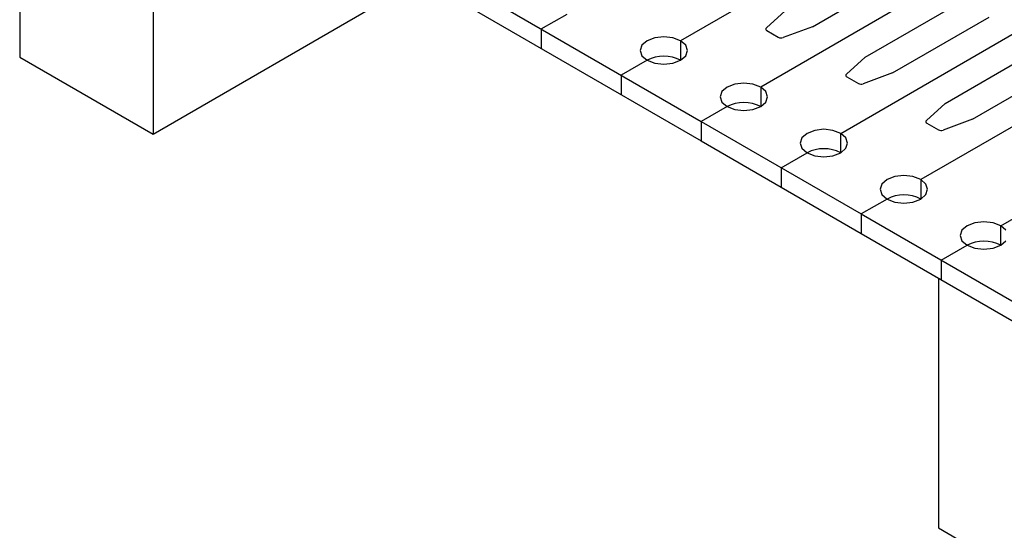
# Model space of a CAD drawing. Header units: inches. Extents: x 1880 to 2363, y -453 to -54.
# Tile 650 of 656: x 1924.282 to 1925.588, y -75.438 to -74.762. Entities that reach past the tile are written whole.
import ezdxf

# ---------------------------------------------------------------- set-up
doc = ezdxf.new("R2010")
doc.units = ezdxf.units.IN
doc.header["$LTSCALE"] = 0.5
doc.header["$MEASUREMENT"] = 0
doc.layers.add('APP-M-S', color=30, linetype='Continuous')
doc.layers.add('PUN-M-S3', color=8, linetype='Continuous')

msp = doc.modelspace()

# ---------------------------------------------------------------- linework, layer by layer
at = {"layer": 'APP-M-S', "linetype": 'Continuous', "lineweight": 25}
for p, q in [((1924.33732, -74.40714), (1925.18585, -74.89698)), ((1924.33732, -74.43285), (1925.18585, -74.9227)), ((1925.37075, -74.9127), (1926.02624, -74.53429)), ((1925.54541, -74.56695), (1925.15862, -74.79023)), ((1925.61765, -74.64771), (1925.26469, -74.85147)), ((1926.0405, -74.64852), (1925.47682, -74.97393)), ((1925.33339, -74.77147), (1925.46138, -74.69758)), ((1925.40327, -74.8118), (1925.53125, -74.73792)), ((1924.97371, -74.77452), (1925.00801, -74.75472)), ((1925.2972, -74.75057), (1925.27222, -74.77313)), ((1925.43946, -74.8327), (1925.56744, -74.75881)), ((1925.33339, -74.77147), (1925.29432, -74.78588)), ((1925.58289, -75.03516), (1926.0518, -74.76446)), ((1924.97371, -74.77452), (1924.97371, -74.80024)), ((1925.13635, -74.78491), (1925.12429, -74.78629)), ((1925.1484, -74.78629), (1925.13635, -74.78491)), ((1925.2729, -74.77672), (1925.2881, -74.78549)), ((1925.10725, -74.79613), (1925.10485, -74.80309)), ((1925.11407, -74.79023), (1925.10725, -74.79613)), ((1925.12429, -74.78629), (1925.11407, -74.79023)), ((1925.15862, -74.79023), (1925.1484, -74.78629)), ((1925.15862, -74.79023), (1925.15862, -74.81595)), ((1925.16545, -74.79613), (1925.15862, -74.79023)), ((1925.16785, -74.80309), (1925.16545, -74.79613)), ((1925.50933, -74.87303), (1925.63732, -74.79915)), ((1925.10485, -74.80309), (1925.10725, -74.81005)), ((1925.10725, -74.81005), (1925.11407, -74.81595)), ((1925.15862, -74.81595), (1925.16545, -74.81005)), ((1925.16545, -74.81005), (1925.16785, -74.80309)), ((1925.40327, -74.8118), (1925.37829, -74.83436)), ((1925.11407, -74.81595), (1925.07978, -74.83575)), ((1925.11407, -74.81595), (1925.12429, -74.81989)), ((1925.12429, -74.81989), (1925.13635, -74.82128)), ((1925.13635, -74.82128), (1925.1484, -74.81989)), ((1925.1484, -74.81989), (1925.15862, -74.81595)), ((1925.54552, -74.89393), (1925.67351, -74.82004)), ((1925.07978, -74.83575), (1925.07978, -74.86147)), ((1925.37897, -74.83795), (1925.39416, -74.84672)), ((1925.43946, -74.8327), (1925.40039, -74.84712)), ((1925.23036, -74.84752), (1925.22014, -74.85147)), ((1925.24241, -74.84614), (1925.23036, -74.84752)), ((1925.25447, -74.84752), (1925.24241, -74.84614)), ((1925.26469, -74.85147), (1925.25447, -74.84752)), ((1925.21331, -74.85736), (1925.21091, -74.86432)), ((1925.21091, -74.86432), (1925.21331, -74.87128)), ((1925.22014, -74.85147), (1925.21331, -74.85736)), ((1925.26469, -74.85147), (1925.26469, -74.87718)), ((1925.27152, -74.85736), (1925.26469, -74.85147)), ((1925.27391, -74.86432), (1925.27152, -74.85736)), ((1925.27152, -74.87128), (1925.27391, -74.86432)), ((1925.22014, -74.87718), (1925.18585, -74.89698)), ((1925.21331, -74.87128), (1925.22014, -74.87718)), ((1925.22014, -74.87718), (1925.23036, -74.88112)), ((1925.25447, -74.88112), (1925.26469, -74.87718)), ((1925.26469, -74.87718), (1925.27152, -74.87128)), ((1925.50933, -74.87303), (1925.48436, -74.89559)), ((1925.23036, -74.88112), (1925.24241, -74.88251)), ((1925.24241, -74.88251), (1925.25447, -74.88112)), ((1925.18585, -74.89698), (1925.39798, -75.01944)), ((1925.18585, -74.89698), (1925.18585, -74.9227)), ((1925.48503, -74.89918), (1925.50023, -74.90796)), ((1925.54552, -74.89393), (1925.50646, -74.90835)), ((1925.32621, -74.9127), (1925.31938, -74.9186)), ((1925.33643, -74.90875), (1925.32621, -74.9127)), ((1925.34848, -74.90737), (1925.33643, -74.90875)), ((1925.36053, -74.90875), (1925.34848, -74.90737)), ((1925.37075, -74.9127), (1925.36053, -74.90875)), ((1925.37075, -74.93841), (1925.37075, -74.9127)), ((1925.37758, -74.9186), (1925.37075, -74.9127)), ((1925.18585, -74.9227), (1925.39798, -75.04516)), ((1925.31938, -74.9186), (1925.31698, -74.92555)), ((1925.31698, -74.92555), (1925.31938, -74.93251)), ((1925.37998, -74.92555), (1925.37758, -74.9186)), ((1925.37758, -74.93251), (1925.37998, -74.92555)), ((1925.29191, -74.95821), (1925.32621, -74.93841)), ((1925.31938, -74.93251), (1925.32621, -74.93841)), ((1925.32621, -74.93841), (1925.33643, -74.94235)), ((1925.33643, -74.94235), (1925.34848, -74.94374)), ((1925.34848, -74.94374), (1925.36053, -74.94235)), ((1925.36053, -74.94235), (1925.37075, -74.93841)), ((1925.37075, -74.93841), (1925.37758, -74.93251)), ((1925.29191, -74.95821), (1925.29191, -74.98393)), ((1925.45455, -74.9686), (1925.44249, -74.96998)), ((1925.4666, -74.96998), (1925.45455, -74.9686)), ((1925.42544, -74.97983), (1925.42305, -74.98679)), ((1925.43227, -74.97393), (1925.42544, -74.97983)), ((1925.44249, -74.96998), (1925.43227, -74.97393)), ((1925.47682, -74.97393), (1925.4666, -74.96998)), ((1925.47682, -74.97393), (1925.47682, -74.99964)), ((1925.48365, -74.97983), (1925.47682, -74.97393)), ((1925.48605, -74.98679), (1925.48365, -74.97983)), ((1925.42305, -74.98679), (1925.42544, -74.99374)), ((1925.42544, -74.99374), (1925.43227, -74.99964)), ((1925.47682, -74.99964), (1925.48365, -74.99374)), ((1925.48365, -74.99374), (1925.48605, -74.98679)), ((1925.43227, -74.99964), (1925.39798, -75.01944)), ((1925.43227, -74.99964), (1925.44249, -75.00359)), ((1925.44249, -75.00359), (1925.45455, -75.00497)), ((1925.45455, -75.00497), (1925.4666, -75.00359)), ((1925.4666, -75.00359), (1925.47682, -74.99964)), ((1925.39798, -75.01944), (1925.71618, -75.20313)), ((1925.39798, -75.01944), (1925.39798, -75.04516)), ((1925.54856, -75.03122), (1925.53834, -75.03516)), ((1925.56061, -75.02983), (1925.54856, -75.03122)), ((1925.57267, -75.03122), (1925.56061, -75.02983)), ((1925.58289, -75.03516), (1925.57267, -75.03122)), ((1925.39798, -75.04516), (1925.71618, -75.22885)), ((1925.53151, -75.04106), (1925.52911, -75.04802)), ((1925.53834, -75.03516), (1925.53151, -75.04106)), ((1925.58289, -75.06087), (1925.58289, -75.03516)), ((1925.58971, -75.04106), (1925.58289, -75.03516)), ((1925.52911, -75.04802), (1925.53151, -75.05497)), ((1925.53151, -75.05497), (1925.53834, -75.06087)), ((1925.58289, -75.06087), (1925.58971, -75.05497)), ((1925.50404, -75.08067), (1925.53834, -75.06087)), ((1925.53834, -75.06087), (1925.54856, -75.06482)), ((1925.54856, -75.06482), (1925.56061, -75.0662)), ((1925.56061, -75.0662), (1925.57267, -75.06482)), ((1925.57267, -75.06482), (1925.58289, -75.06087)), ((1925.50404, -75.08067), (1925.50404, -75.10639))]:
    msp.add_line(p, q, dxfattribs=at)
for centre, radius, start, end in [((1925.27359, -74.77473), 0.00211, 130.36181, 250.96547), ((1925.29166, -74.77852), 0.00783, 242.93355, 289.88509), ((1925.13635, -74.85894), 0.04842, 62.60975, 117.38901), ((1925.37965, -74.83596), 0.00211, 130.36181, 250.96547), ((1925.39773, -74.83975), 0.00783, 242.93355, 289.88509), ((1925.24241, -74.92017), 0.04842, 62.60975, 117.38901), ((1925.48572, -74.89719), 0.00211, 130.36181, 250.96547), ((1925.50379, -74.90098), 0.00783, 242.93355, 289.88509), ((1925.34848, -74.9814), 0.04842, 62.60975, 117.38901), ((1925.45455, -75.04263), 0.04842, 62.60975, 117.38901), ((1925.56061, -75.10386), 0.04842, 62.60975, 117.38901)]:
    msp.add_arc(centre, radius, start, end, dxfattribs=at)
at = {"layer": 'PUN-M-S3', "linetype": 'Continuous', "lineweight": 25}
for p, q in [((1924.28248, -74.40119), (1924.28248, -74.81162)), ((1924.45925, -74.50324), (1924.45925, -74.91367)), ((1924.45925, -74.91367), (1924.78456, -74.72587)), ((1924.28248, -74.81162), (1924.45925, -74.91367)), ((1925.50051, -75.10435), (1925.50051, -75.43513)), ((1925.50051, -75.43513), (1925.71264, -75.55759))]:
    msp.add_line(p, q, dxfattribs=at)

doc.saveas('drawing.dxf')
